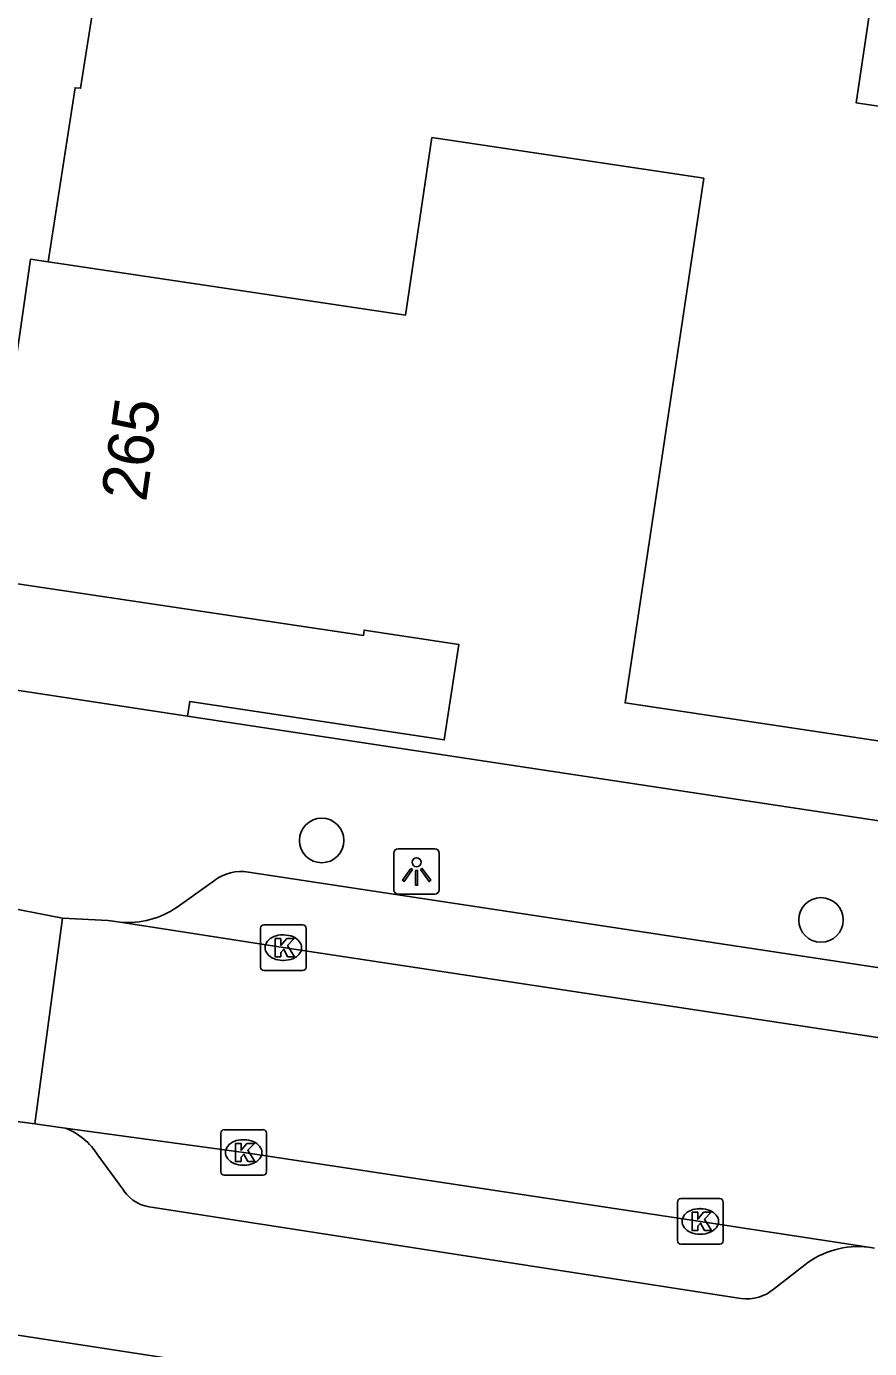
# Model space of a CAD drawing. Extents: x 161486 to 162249, y 379484 to 380829.
# Drawn here: x 161678.73 to 161697.24, y 380576.04 to 380605.05 of the extents above; entities that cross this region are included whole.
import ezdxf

# ---------------------------------------------------------------- set-up
doc = ezdxf.new("R2010")
doc.units = 0
for name, color, linetype in [('IMGEO_Boom', 7, 'Continuous'), ('IMGEO_Kolk', 7, 'Continuous'), ('IMGEO_Lichtpunt', 7, 'Continuous'), ('IMGEO_Pand', 7, 'Continuous'), ('IMGEO_Pand_nummerreeks', 7, 'Continuous'), ('IMGEO_Rijbaan_lokaal_open', 7, 'Continuous'), ('IMGEO_Voetpad_open', 7, 'Continuous')]:
    doc.layers.add(name, color=color, linetype=linetype)

msp = doc.modelspace()

# ---------------------------------------------------------------- linework, layer by layer
at = {"layer": 'IMGEO_Boom'}
for centre in [(161685.213, 380587.191), (161696.169, 380585.449)]:
    msp.add_circle(centre, 0.489, dxfattribs=at)
at = {"layer": 'IMGEO_Kolk'}
for p, q in [((161683.871, 380584.414), (161683.871, 380585.266)), ((161683.946, 380585.34), (161684.798, 380585.34)), ((161684.872, 380585.266), (161684.872, 380584.414)), ((161684.359, 380585.12), (161684.384, 380585.12)), ((161684.798, 380584.34), (161683.946, 380584.34)), ((161684.382, 380584.56), (161684.357, 380584.56)), ((161683.075, 380580.846), (161683.927, 380580.846)), ((161683, 380579.92), (161683, 380580.772)), ((161683.488, 380580.626), (161683.513, 380580.626)), ((161684.001, 380580.772), (161684.001, 380579.92)), ((161683.511, 380580.066), (161683.486, 380580.066)), ((161683.927, 380579.846), (161683.075, 380579.846)), ((161693.021, 380578.407), (161693.021, 380579.259)), ((161693.096, 380579.333), (161693.948, 380579.333)), ((161693.509, 380579.113), (161693.534, 380579.113)), ((161694.022, 380579.259), (161694.022, 380578.407)), ((161693.532, 380578.553), (161693.507, 380578.553)), ((161693.948, 380578.333), (161693.096, 380578.333))]:
    msp.add_line(p, q, dxfattribs=at)
for points in [[(161683.871, 380584.414), (161683.871, 380585.266)], [(161683.946, 380585.34), (161684.798, 380585.34)], [(161684.872, 380585.266), (161684.872, 380584.414)], [(161684.192, 380585.04), (161684.315, 380585.04), (161684.315, 380584.889), (161684.445, 380585.04), (161684.609, 380585.04), (161684.463, 380584.889), (161684.616, 380584.64), (161684.464, 380584.64), (161684.379, 380584.804), (161684.315, 380584.737), (161684.315, 380584.64), (161684.192, 380584.64), (161684.192, 380585.04)], [(161684.798, 380584.34), (161683.946, 380584.34)], [(161683.075, 380580.846), (161683.927, 380580.846)], [(161683, 380579.92), (161683, 380580.772)], [(161683.321, 380580.546), (161683.444, 380580.546), (161683.444, 380580.395), (161683.574, 380580.546), (161683.738, 380580.546), (161683.592, 380580.395), (161683.745, 380580.146), (161683.593, 380580.146), (161683.508, 380580.31), (161683.444, 380580.243), (161683.444, 380580.146), (161683.321, 380580.146), (161683.321, 380580.546)], [(161684.001, 380580.772), (161684.001, 380579.92)], [(161683.927, 380579.846), (161683.075, 380579.846)], [(161693.021, 380578.407), (161693.021, 380579.259)], [(161693.096, 380579.333), (161693.948, 380579.333)], [(161694.022, 380579.259), (161694.022, 380578.407)], [(161693.342, 380579.033), (161693.465, 380579.033), (161693.465, 380578.882), (161693.595, 380579.033), (161693.759, 380579.033), (161693.613, 380578.882), (161693.766, 380578.633), (161693.614, 380578.633), (161693.529, 380578.797), (161693.465, 380578.73), (161693.465, 380578.633), (161693.342, 380578.633), (161693.342, 380579.033)], [(161693.948, 380578.333), (161693.096, 380578.333)]]:
    msp.add_lwpolyline(points, dxfattribs=at)
for centre, start, end in [((161683.948, 380585.264), 91.552, 178.448), ((161683.948, 380585.264), 91.552, 178.448), ((161684.796, 380585.264), 1.552, 88.448), ((161684.796, 380585.264), 1.552, 88.448), ((161683.948, 380584.416), 181.552, 268.448), ((161683.948, 380584.416), 181.552, 268.448), ((161684.796, 380584.416), 271.552, 358.448), ((161684.796, 380584.416), 271.552, 358.448), ((161683.077, 380580.77), 91.552, 178.448), ((161683.077, 380580.77), 91.552, 178.448), ((161683.925, 380580.77), 1.552, 88.448), ((161683.925, 380580.77), 1.552, 88.448), ((161683.077, 380579.922), 181.552, 268.448), ((161683.077, 380579.922), 181.552, 268.448), ((161683.925, 380579.922), 271.552, 358.448), ((161683.925, 380579.922), 271.552, 358.448), ((161693.098, 380579.257), 91.552, 178.448), ((161693.098, 380579.257), 91.552, 178.448), ((161693.946, 380579.257), 1.552, 88.448), ((161693.946, 380579.257), 1.552, 88.448), ((161693.098, 380578.409), 181.552, 268.448), ((161693.098, 380578.409), 181.552, 268.448), ((161693.946, 380578.409), 271.552, 358.448), ((161693.946, 380578.409), 271.552, 358.448)]:
    msp.add_arc(centre, 0.0765, start, end, dxfattribs=at)
for centre, major_axis, ratio, start_param, end_param in [((161684.358, 380584.84), (-0.387, 0.002), 0.722429, 4.712389, 7.853982), ((161684.383, 380584.84), (-0.39, 0.002), 0.717154, 1.570796, 4.712389), ((161683.487, 380580.346), (-0.387, 0.002), 0.722429, 4.712389, 7.853982), ((161683.512, 380580.346), (-0.39, 0.002), 0.717154, 1.570796, 4.712389), ((161693.508, 380578.833), (-0.387, 0.002), 0.722429, 4.712389, 7.853982), ((161693.533, 380578.833), (-0.39, 0.002), 0.717154, 1.570796, 4.712389)]:
    msp.add_ellipse(centre, major_axis=major_axis, ratio=ratio, start_param=start_param, end_param=end_param, dxfattribs=at)
at = {"layer": 'IMGEO_Lichtpunt'}
for p, q in [((161686.796, 380586.916), (161686.796, 380586.109)), ((161686.796, 380586.916), (161686.796, 380586.109)), ((161687.698, 380587.011), (161686.89, 380587.011)), ((161687.698, 380587.011), (161686.89, 380587.011)), ((161687.792, 380586.109), (161687.792, 380586.916)), ((161687.792, 380586.109), (161687.792, 380586.916)), ((161686.89, 380586.015), (161687.698, 380586.015)), ((161686.89, 380586.015), (161687.698, 380586.015))]:
    msp.add_line(p, q, dxfattribs=at)
for points in [[(161687.17, 380586.58), (161687.209, 380586.552), (161687.021, 380586.29), (161686.983, 380586.317), (161687.17, 380586.58)], [(161687.272, 380586.532), (161687.319, 380586.532), (161687.319, 380586.21), (161687.272, 380586.21), (161687.272, 380586.532)], [(161687.382, 380586.552), (161687.42, 380586.579), (161687.607, 380586.317), (161687.568, 380586.289), (161687.382, 380586.552)]]:
    msp.add_lwpolyline(points, dxfattribs=at)
msp.add_circle((161687.295, 380586.714), 0.0994, dxfattribs=at)
for centre, start, end in [((161686.89, 380586.916), 90, 180), ((161686.89, 380586.916), 90, 180), ((161687.698, 380586.916), 0, 90), ((161687.698, 380586.916), 0, 90), ((161686.89, 380586.109), 180, 270), ((161686.89, 380586.109), 180, 270), ((161687.698, 380586.109), 270, 0), ((161687.698, 380586.109), 270, 360)]:
    msp.add_arc(centre, 0.0946, start, end, dxfattribs=at)
at = {"layer": 'IMGEO_Pand'}
for points in [[(161688.336, 380617.311), (161687.614, 380612.476), (161686.663, 380612.618), (161686.281, 380610.06), (161687.125, 380609.934), (161687.013, 380609.186), (161697.574, 380607.607), (161696.942, 380603.375), (161701.887, 380602.635), (161702.283, 380602.576), (161702.852, 380606.383), (161701.954, 380606.517), (161703.216, 380614.962)], [(161679.209, 380599.887), (161687.051, 380598.715), (161687.633, 380602.612), (161692.578, 380601.873), (161693.597, 380601.721), (161691.87, 380590.21), (161699.267, 380589.1), (161699.623, 380591.473), (161710.946, 380589.774), (161710.382, 380586.016), (161711.341, 380585.872), (161711.262, 380585.528)], [(161679.209, 380599.887), (161678.822, 380599.945), (161678.329, 380596.475), (161677.587, 380596.586), (161677.169, 380593.787), (161677.494, 380593.738)], [(161677.494, 380593.738), (161677.911, 380593.676), (161677.8, 380592.934), (161686.127, 380591.688), (161686.145, 380591.807), (161688.221, 380591.493), (161687.904, 380589.397), (161682.318, 380590.242), (161682.27, 380589.92)], [(161682.27, 380589.92), (161711.262, 380585.528)]]:
    msp.add_lwpolyline(points, dxfattribs=at)
at = {"layer": 'IMGEO_Rijbaan_lokaal_open'}
for points in [[(161678.364, 380585.71), (161679.524, 380585.486)], [(161679.524, 380585.486), (161678.919, 380580.973)], [(161680.794, 380585.397), (161680.527, 380585.439), (161679.524, 380585.486)], [(161748.16, 380575.062), (161745.481, 380575.457), (161727.091, 380578.257), (161706.209, 380581.535), (161684.371, 380584.84), (161680.794, 380585.397)], [(161677.93, 380581.103), (161678.919, 380580.973)], [(161678.919, 380580.973), (161679.587, 380580.882)], [(161697.21, 380578.268), (161693.523, 380578.834), (161683.501, 380580.347), (161679.587, 380580.882)], [(161697.21, 380578.268), (161697.341, 380578.247)]]:
    msp.add_lwpolyline(points, dxfattribs=at)
at = {"layer": 'IMGEO_Voetpad_open'}
for points in [[(161689.026, 380663.962), (161684.141, 380632.376), (161683.425, 380627.743), (161680.38, 380605.802), (161680.26, 380605.833), (161679.923, 380603.696), (161679.803, 380603.707), (161679.209, 380599.887)], [(161682.27, 380589.92), (161677.021, 380590.715)], [(161751.383, 380576.136), (161706.575, 380583.016), (161683.607, 380586.497)], [(161682.859, 380586.313), (161682.04, 380585.73)], [(161680.3, 380580.284), (161680.868, 380579.509)], [(161681.524, 380579.139), (161694.412, 380577.142)], [(161695.152, 380577.36), (161695.807, 380577.874)], [(161746.578, 380565.893), (161701.408, 380572.822), (161675.834, 380576.755)]]:
    msp.add_lwpolyline(points, dxfattribs=at)
for centre, radius, start, end in [((161683.444, 380585.547), 0.964, 80.2715, 127.3681), ((161680.953, 380587.298), 1.908, 265.204, 304.7218), ((161679.055, 380579.523), 1.459, 31.4162, 68.61), ((161681.584, 380580.013), 0.876, 215.1114, 266.0405), ((161696.986, 380576.372), 1.909, 83.2515, 128.1208), ((161694.535, 380578.089), 0.955, 262.6044, 310.225)]:
    msp.add_arc(centre, radius, start, end, dxfattribs=at)

# ---------------------------------------------------------------- texts
at = {"layer": 'IMGEO_Pand_nummerreeks'}
msp.add_text('265', height=1, rotation=81.7064, dxfattribs=at).set_placement((161681.358, 380594.602))

doc.saveas('drawing.dxf')
